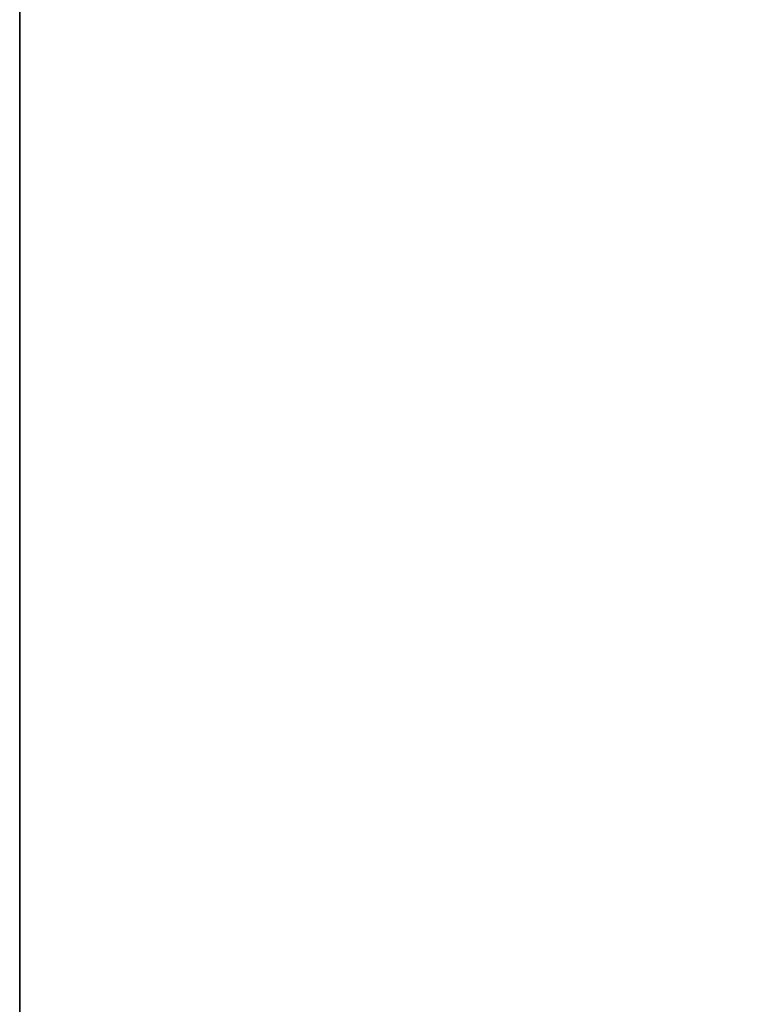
# Model space of a CAD drawing. Extents: x -0.3 to 41.3, y 0 to 17.8.
# Tile 580 of 625: x 30.571 to 30.928, y 16.922 to 17.395. Entities that reach past the tile are written whole.
import ezdxf

# ---------------------------------------------------------------- set-up
doc = ezdxf.new("R2010")
doc.units = 0
doc.header["$MEASUREMENT"] = 0
doc.layers.add('S3', color=7, linetype='Continuous')

msp = doc.modelspace()

# ---------------------------------------------------------------- linework, layer by layer
at = {"layer": 'S3', "color": 253, "true_color": 0xca95bd}
for points, invisible_edges in [([(30.57064, 16.56191, 195.60001), (31.57064, 16.56191, 195.60001), (31.57064, 17.76191, 195.60001)], 12), ([(30.57064, 16.56191, 195.10001), (31.57064, 16.56191, 195.10001), (31.57064, 17.76191, 195.10001)], 12), ([(30.57064, 16.56191, 195.60001), (31.57064, 17.76191, 195.60001), (30.57064, 17.76191, 195.60001)], 9), ([(30.57064, 16.56191, 195.10001), (31.57064, 17.76191, 195.10001), (30.57064, 17.76191, 195.10001)], 9)]:
    msp.add_3dface(points, dxfattribs=dict(at, invisible_edges=invisible_edges))
msp.add_3dface([(30.57064, 17.76191, 195.60001), (30.57064, 16.56191, 195.60001), (30.57064, 16.56191, 195.10001), (30.57064, 17.76191, 195.10001)], dxfattribs=at)

doc.saveas('drawing.dxf')
